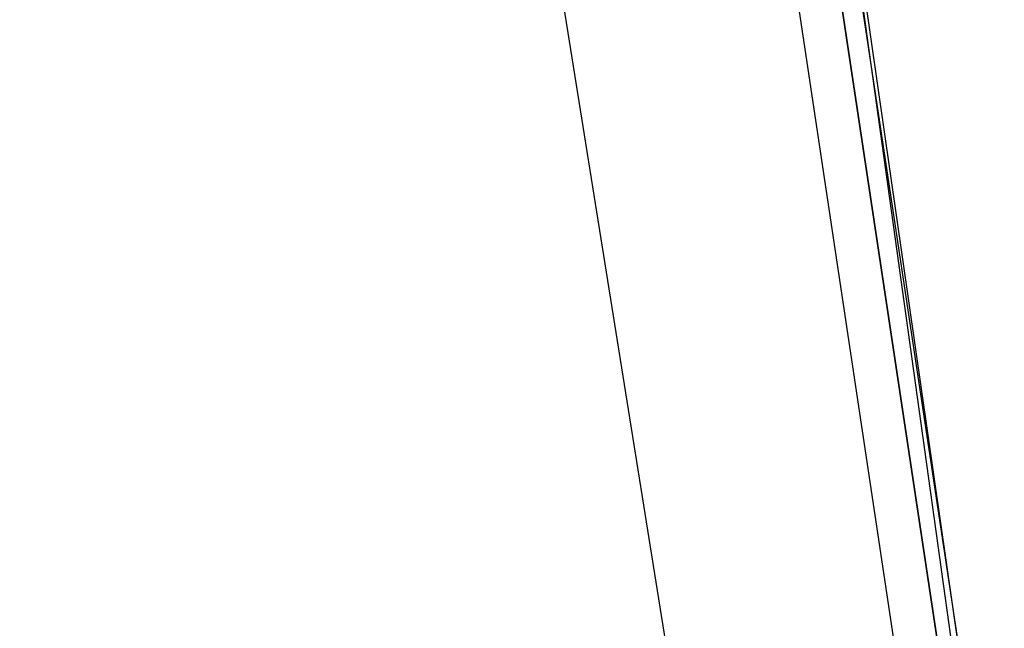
# Model space of a CAD drawing. Header units: feet. Extents: x -79 to 198, y -22 to 181.
# Tile 924 of 982: x 135.598 to 136.241, y 134.947 to 135.344. Entities that reach past the tile are written whole.
import ezdxf

# ---------------------------------------------------------------- set-up
doc = ezdxf.new("R2010")
doc.units = ezdxf.units.FT
doc.layers.add('A-AREA-UNIDAD', color=30, linetype='CONTINUOUS')
doc.layers.add('A-LINEA', color=7, linetype='CONTINUOUS')

msp = doc.modelspace()

# ---------------------------------------------------------------- linework, layer by layer
at = {"layer": 'A-AREA-UNIDAD'}
msp.add_lwpolyline([(137.088, 126.2044), (136.16, 134.0622), (134.688, 143.2533), (134.048, 143.2889), (134, 143.5378), (130.912, 144.9422), (130.4, 144.9422), (130.208, 145.2622), (127.168, 146.4889), (126.672, 146.4889), (126.64, 146.7022), (123.52, 147.8578), (122.88, 147.8933), (122.848, 148.0889), (115.808, 150.2578)], dxfattribs=at)
at = {"layer": 'A-LINEA'}
for points in [[(138.3067, 108.7111), (138.2133, 112.1778), (138.0667, 115.6578), (137.8533, 119.1244), (137.6, 122.5911), (137.28, 126.0578), (136.9067, 129.5244), (136.48, 132.9778), (136, 136.4178), (135.4667, 139.8578), (134.88, 143.2844)], [(138.3067, 108.7111), (138.2133, 112.1778), (138.0667, 115.6578), (137.8533, 119.1244), (137.6, 122.5911), (137.28, 126.0578), (136.9067, 129.5244), (136.48, 132.9778), (136, 136.4178), (135.4667, 139.8578), (134.88, 143.2844)], [(138.3467, 106.2578), (138.2933, 109.6444), (138.1733, 113.0311), (138.0267, 116.4044), (137.8133, 119.7778), (137.5467, 123.1511), (137.2267, 126.5244), (136.8667, 129.8844), (136.4533, 133.2444), (135.9733, 136.5911), (135.4533, 139.9378), (134.88, 143.2711)], [(138.3467, 106.2578), (138.2933, 109.6444), (138.1733, 113.0311), (138.0267, 116.4044), (137.8133, 119.7778), (137.5467, 123.1511), (137.2267, 126.5244), (136.8667, 129.8844), (136.4533, 133.2444), (135.9733, 136.5911), (135.4533, 139.9378), (134.88, 143.2711)], [(136.2, 134.8178), (136.2133, 134.8311), (135.6267, 138.7244), (135.6133, 138.7244), (135.6, 138.7244), (136.1867, 134.8178), (136.2, 134.8178)], [(136.2, 134.8178), (136.2133, 134.8311), (135.6267, 138.7244), (135.6133, 138.7244), (135.6, 138.7244), (136.1867, 134.8178), (136.2, 134.8178)], [(136.2267, 134.8311), (135.64, 138.7244), (135.6267, 138.7244), (136.2133, 134.8311), (136.2133, 134.8178), (136.2267, 134.8311)], [(136.2267, 134.8311), (135.64, 138.7244), (135.6267, 138.7244), (136.2133, 134.8311), (136.2133, 134.8178), (136.2267, 134.8311)]]:
    msp.add_lwpolyline(points, dxfattribs=at)

doc.saveas('drawing.dxf')
